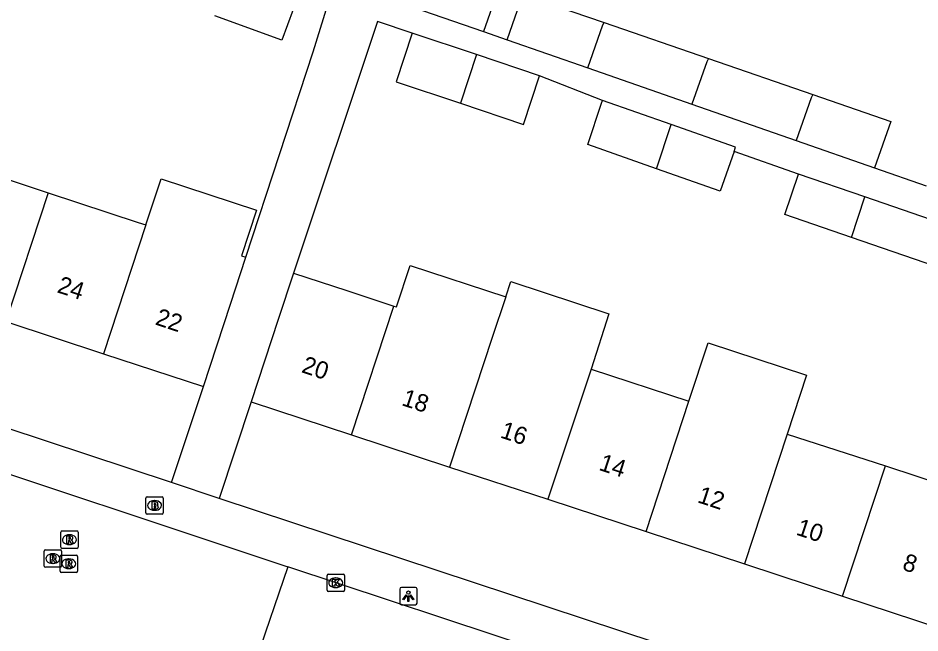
# Model space of a CAD drawing. Extents: x 163686 to 164493, y 382719 to 383870.
# Drawn here: x 164137 to 164189, y 383543.7 to 383579.1 of the extents above; entities that cross this region are included whole.
import ezdxf

# ---------------------------------------------------------------- set-up
doc = ezdxf.new("R2010")
doc.units = 0
for name, color, linetype in [('IMGEO_Brandkraan', 7, 'Continuous'), ('IMGEO_Kolk', 7, 'Continuous'), ('IMGEO_Lichtpunt', 7, 'Continuous'), ('IMGEO_Pand', 7, 'Continuous'), ('IMGEO_Pand_nummerreeks', 7, 'Continuous'), ('IMGEO_Rijbaan_lokaal_open', 7, 'Continuous'), ('IMGEO_Rioolput', 7, 'Continuous'), ('IMGEO_Voetpad_open', 7, 'Continuous')]:
    doc.layers.add(name, color=color, linetype=linetype)

msp = doc.modelspace()

# ---------------------------------------------------------------- linework, layer by layer
at = {"layer": 'IMGEO_Brandkraan'}
for p, q in [((164144.461, 383551.524), (164145.313, 383551.524)), ((164144.386, 383550.598), (164144.386, 383551.45)), ((164144.874, 383551.304), (164144.899, 383551.304)), ((164145.387, 383551.45), (164145.387, 383550.598)), ((164145.313, 383550.524), (164144.461, 383550.524)), ((164144.897, 383550.744), (164144.872, 383550.744))]:
    msp.add_line(p, q, dxfattribs=at)
for points in [[(164144.461, 383551.524), (164145.313, 383551.524)], [(164144.386, 383550.598), (164144.386, 383551.45)], [(164144.734, 383551.224), (164144.734, 383550.824), (164144.947, 383550.824)], [(164144.965, 383551.224), (164144.734, 383551.224)], [(164144.913, 383551.143), (164144.859, 383551.143), (164144.859, 383551.067)], [(164144.859, 383551.067), (164144.912, 383551.067)], [(164144.921, 383550.991), (164144.859, 383550.991), (164144.859, 383550.91)], [(164145.387, 383551.45), (164145.387, 383550.598)], [(164145.313, 383550.524), (164144.461, 383550.524)], [(164144.859, 383550.91), (164144.921, 383550.91)]]:
    msp.add_lwpolyline(points, dxfattribs=at)
for centre, radius, start, end in [((164144.463, 383551.448), 0.0765, 91.552, 178.448), ((164144.463, 383551.448), 0.0765, 91.552, 178.448), ((164145.311, 383551.448), 0.0765, 1.552, 88.448), ((164145.311, 383551.448), 0.0765, 1.552, 88.448), ((164144.914, 383551.105), 0.0379, 267.8285, 90.9355), ((164144.922, 383550.95), 0.0404, 269.8759, 90.5077), ((164144.969, 383551.079), 0.145, 59.4692, 91.5367), ((164144.994, 383551.126), 0.0922, 285.5137, 58.1501), ((164144.999, 383550.934), 0.105, 301.3115, 78.989), ((164144.463, 383550.6), 0.0765, 181.552, 268.448), ((164144.463, 383550.6), 0.0765, 181.552, 268.448), ((164144.953, 383551.075), 0.251, 268.6676, 293.5347), ((164145.311, 383550.6), 0.0765, 271.552, 358.448), ((164145.311, 383550.6), 0.0765, 271.552, 358.448)]:
    msp.add_arc(centre, radius, start, end, dxfattribs=at)
for centre, major_axis, ratio, start_param, end_param in [((164144.873, 383551.024), (-0.387, 0.002), 0.722429, 4.712389, 7.853982), ((164144.898, 383551.024), (-0.39, 0.002), 0.717154, 1.570796, 4.712389)]:
    msp.add_ellipse(centre, major_axis=major_axis, ratio=ratio, start_param=start_param, end_param=end_param, dxfattribs=at)
at = {"layer": 'IMGEO_Kolk'}
for p, q in [((164154.822, 383546.144), (164154.822, 383546.996)), ((164154.897, 383547.07), (164155.749, 383547.07)), ((164155.31, 383546.85), (164155.335, 383546.85)), ((164155.823, 383546.996), (164155.823, 383546.144)), ((164155.749, 383546.07), (164154.897, 383546.07)), ((164155.333, 383546.29), (164155.308, 383546.29))]:
    msp.add_line(p, q, dxfattribs=at)
for points in [[(164154.822, 383546.144), (164154.822, 383546.996)], [(164154.897, 383547.07), (164155.749, 383547.07)], [(164155.823, 383546.996), (164155.823, 383546.144)], [(164155.143, 383546.77), (164155.266, 383546.77), (164155.266, 383546.619), (164155.396, 383546.77), (164155.56, 383546.77), (164155.414, 383546.619), (164155.567, 383546.37), (164155.415, 383546.37), (164155.33, 383546.534), (164155.266, 383546.467), (164155.266, 383546.37), (164155.143, 383546.37), (164155.143, 383546.77)], [(164155.749, 383546.07), (164154.897, 383546.07)]]:
    msp.add_lwpolyline(points, dxfattribs=at)
for centre, start, end in [((164154.899, 383546.994), 91.552, 178.448), ((164154.899, 383546.994), 91.552, 178.448), ((164155.747, 383546.994), 1.552, 88.448), ((164155.747, 383546.994), 1.552, 88.448), ((164154.899, 383546.146), 181.552, 268.448), ((164154.899, 383546.146), 181.552, 268.448), ((164155.747, 383546.146), 271.552, 358.448), ((164155.747, 383546.146), 271.552, 358.448)]:
    msp.add_arc(centre, 0.0765, start, end, dxfattribs=at)
for centre, major_axis, ratio, start_param, end_param in [((164155.309, 383546.57), (-0.387, 0.002), 0.722429, 4.712389, 7.853982), ((164155.334, 383546.57), (-0.39, 0.002), 0.717154, 1.570796, 4.712389)]:
    msp.add_ellipse(centre, major_axis=major_axis, ratio=ratio, start_param=start_param, end_param=end_param, dxfattribs=at)
at = {"layer": 'IMGEO_Lichtpunt'}
for p, q in [((164159.914, 383546.299), (164159.106, 383546.299)), ((164159.914, 383546.299), (164159.106, 383546.299)), ((164159.012, 383546.204), (164159.012, 383545.397)), ((164159.012, 383546.204), (164159.012, 383545.397)), ((164160.008, 383545.397), (164160.008, 383546.204)), ((164160.008, 383545.397), (164160.008, 383546.204)), ((164159.106, 383545.303), (164159.914, 383545.303)), ((164159.106, 383545.303), (164159.914, 383545.303))]:
    msp.add_line(p, q, dxfattribs=at)
for points in [[(164159.386, 383545.868), (164159.425, 383545.84), (164159.237, 383545.578), (164159.199, 383545.605), (164159.386, 383545.868)], [(164159.488, 383545.82), (164159.535, 383545.82), (164159.535, 383545.498), (164159.488, 383545.498), (164159.488, 383545.82)], [(164159.598, 383545.84), (164159.636, 383545.867), (164159.823, 383545.605), (164159.784, 383545.577), (164159.598, 383545.84)]]:
    msp.add_lwpolyline(points, dxfattribs=at)
msp.add_circle((164159.511, 383546.002), 0.0994, dxfattribs=at)
for centre, start, end in [((164159.106, 383546.204), 90, 180), ((164159.106, 383546.204), 90, 180), ((164159.914, 383546.204), 0, 90), ((164159.914, 383546.204), 0, 90), ((164159.106, 383545.397), 180, 270), ((164159.106, 383545.397), 180, 270), ((164159.914, 383545.397), 270, 0), ((164159.914, 383545.397), 270, 360)]:
    msp.add_arc(centre, 0.0946, start, end, dxfattribs=at)
at = {"layer": 'IMGEO_Pand'}
for points in [[(164158.391, 383583.144), (164157.427, 383580.573), (164163.839, 383578.338)], [(164158.391, 383583.144), (164164.778, 383580.939), (164164.687, 383580.757), (164163.839, 383578.338)], [(164153.193, 383580.505), (164152.216, 383577.835), (164148.351, 383579.249)], [(164165.195, 383577.865), (164166.111, 383580.479), (164170.792, 383578.862)], [(164169.852, 383576.242), (164170.724, 383578.727), (164170.792, 383578.862)], [(164170.792, 383578.862), (164176.805, 383576.786)], [(164159.738, 383578.241), (164158.801, 383575.444), (164162.505, 383574.204)], [(164163.426, 383577.007), (164159.738, 383578.241)], [(164165.195, 383577.865), (164169.852, 383576.242)], [(164163.426, 383577.007), (164162.505, 383574.204)], [(164167.074, 383575.786), (164163.426, 383577.007)], [(164176.805, 383576.786), (164176.709, 383576.595), (164175.853, 383574.152)], [(164176.805, 383576.786), (164182.819, 383574.71)], [(164169.852, 383576.242), (164175.853, 383574.152)], [(164162.505, 383574.204), (164166.138, 383572.989), (164167.074, 383575.786)], [(164173.809, 383570.434), (164169.856, 383571.824), (164170.643, 383574.207), (164170.697, 383574.37)], [(164174.646, 383572.982), (164170.697, 383574.37)], [(164182.819, 383574.71), (164182.723, 383574.519), (164181.86, 383572.058)], [(164182.819, 383574.71), (164187.308, 383573.16), (164186.37, 383570.486)], [(164175.853, 383574.152), (164181.86, 383572.058)], [(164173.809, 383570.434), (164174.646, 383572.982)], [(164178.275, 383571.429), (164178.361, 383571.675), (164174.646, 383572.982)], [(164181.86, 383572.058), (164186.37, 383570.486)], [(164178.275, 383571.429), (164177.472, 383569.146), (164173.809, 383570.434)], [(164133.127, 383570.905), (164138.758, 383569.047)], [(164144.389, 383567.189), (164145.261, 383569.844), (164150.75, 383568.041), (164149.89, 383565.421), (164150.147, 383565.338)], [(164185.051, 383566.474), (164181.202, 383567.798), (164181.993, 383570.122)], [(164185.817, 383568.806), (164181.993, 383570.122)], [(164138.758, 383569.047), (164136.318, 383561.621)], [(164138.758, 383569.047), (164143.934, 383567.339), (164144.389, 383567.189)], [(164185.051, 383566.474), (164185.817, 383568.806)], [(164191.265, 383566.932), (164185.817, 383568.806)], [(164144.389, 383567.189), (164141.951, 383559.771)], [(164191.265, 383566.932), (164190.466, 383564.611), (164185.051, 383566.474)], [(164147.698, 383557.883), (164149.259, 383562.634), (164150.147, 383565.338)], [(164158.666, 383562.516), (164158.821, 383562.465), (164159.608, 383564.861), (164165.12, 383563.05)], [(164152.89, 383564.413), (164152.014, 383561.745), (164150.454, 383556.994)], [(164152.89, 383564.413), (164155.96, 383563.405), (164158.666, 383562.516)], [(164165.12, 383563.05), (164165.409, 383563.93), (164171.062, 383562.073), (164170.035, 383558.878)], [(164165.12, 383563.05), (164164.345, 383560.714), (164161.889, 383553.238)], [(164156.229, 383555.097), (164158.666, 383562.516)], [(164136.318, 383561.621), (164141.951, 383559.771)], [(164175.677, 383557.026), (164176.79, 383560.39), (164182.443, 383558.533), (164181.328, 383555.139)], [(164141.951, 383559.771), (164147.698, 383557.883)], [(164170.035, 383558.878), (164167.55, 383551.378)], [(164170.035, 383558.878), (164175.677, 383557.026)], [(164150.454, 383556.994), (164156.229, 383555.097)], [(164173.21, 383549.519), (164175.677, 383557.026)], [(164181.328, 383555.139), (164178.871, 383547.659)], [(164181.328, 383555.139), (164186.998, 383553.309)], [(164156.229, 383555.097), (164161.889, 383553.238)], [(164161.889, 383553.238), (164167.55, 383551.378)], [(164184.531, 383545.8), (164186.998, 383553.309)], [(164186.998, 383553.309), (164192.358, 383551.55), (164192.659, 383551.451)], [(164167.55, 383551.378), (164173.21, 383549.519)], [(164173.21, 383549.519), (164178.871, 383547.659)], [(164178.871, 383547.659), (164184.531, 383545.8)], [(164184.531, 383545.8), (164190.192, 383543.94)]]:
    msp.add_lwpolyline(points, dxfattribs=at)
at = {"layer": 'IMGEO_Rijbaan_lokaal_open'}
for points in [[(164130.984, 383554.667), (164152.572, 383547.489)], [(164152.572, 383547.489), (164150.736, 383542.149)], [(164197.112, 383532.728), (164152.572, 383547.489)]]:
    msp.add_lwpolyline(points, dxfattribs=at)
at = {"layer": 'IMGEO_Rioolput'}
for p, q in [((164139.476, 383548.626), (164139.476, 383549.478)), ((164139.551, 383549.552), (164140.403, 383549.552)), ((164140.477, 383549.478), (164140.477, 383548.626)), ((164139.964, 383549.332), (164139.989, 383549.332)), ((164138.527, 383547.534), (164138.527, 383548.386)), ((164138.602, 383548.46), (164139.454, 383548.46)), ((164139.528, 383548.386), (164139.528, 383547.534)), ((164140.403, 383548.552), (164139.551, 383548.552)), ((164139.987, 383548.772), (164139.962, 383548.772)), ((164139.015, 383548.24), (164139.04, 383548.24)), ((164139.438, 383547.238), (164139.438, 383548.09)), ((164139.513, 383548.164), (164140.365, 383548.164)), ((164139.926, 383547.944), (164139.951, 383547.944)), ((164140.439, 383548.09), (164140.439, 383547.238)), ((164139.454, 383547.46), (164138.602, 383547.46)), ((164139.038, 383547.68), (164139.013, 383547.68)), ((164139.949, 383547.384), (164139.924, 383547.384)), ((164140.365, 383547.164), (164139.513, 383547.164))]:
    msp.add_line(p, q, dxfattribs=at)
for points in [[(164139.476, 383548.626), (164139.476, 383549.478)], [(164139.551, 383549.552), (164140.403, 383549.552)], [(164140.477, 383549.478), (164140.477, 383548.626)], [(164140.065, 383549.25), (164139.813, 383549.252), (164139.813, 383548.852)], [(164139.813, 383548.852), (164139.937, 383548.852), (164139.937, 383549.014), (164139.948, 383549.014)], [(164139.991, 383549.171), (164139.937, 383549.171), (164139.937, 383549.09)], [(164139.937, 383549.09), (164139.989, 383549.09)], [(164139.995, 383548.985), (164140.066, 383548.852), (164140.206, 383548.852), (164140.141, 383548.978)], [(164138.527, 383547.534), (164138.527, 383548.386)], [(164138.602, 383548.46), (164139.454, 383548.46)], [(164139.528, 383548.386), (164139.528, 383547.534)], [(164140.403, 383548.552), (164139.551, 383548.552)], [(164139.116, 383548.158), (164138.864, 383548.16), (164138.864, 383547.76)], [(164138.864, 383547.76), (164138.988, 383547.76), (164138.988, 383547.922), (164138.999, 383547.922)], [(164139.042, 383548.079), (164138.988, 383548.079), (164138.988, 383547.998)], [(164138.988, 383547.998), (164139.04, 383547.998)], [(164139.046, 383547.893), (164139.117, 383547.76), (164139.257, 383547.76), (164139.192, 383547.886)], [(164139.438, 383547.238), (164139.438, 383548.09)], [(164139.513, 383548.164), (164140.365, 383548.164)], [(164140.027, 383547.862), (164139.775, 383547.864), (164139.775, 383547.464)], [(164140.439, 383548.09), (164140.439, 383547.238)], [(164139.454, 383547.46), (164138.602, 383547.46)], [(164139.775, 383547.464), (164139.899, 383547.464), (164139.899, 383547.626), (164139.91, 383547.626)], [(164139.953, 383547.783), (164139.899, 383547.783), (164139.899, 383547.702)], [(164139.899, 383547.702), (164139.951, 383547.702)], [(164139.957, 383547.597), (164140.028, 383547.464), (164140.168, 383547.464), (164140.103, 383547.59)], [(164140.365, 383547.164), (164139.513, 383547.164)]]:
    msp.add_lwpolyline(points, dxfattribs=at)
for centre, radius, start, end in [((164139.553, 383549.476), 0.0765, 91.552, 178.448), ((164139.553, 383549.476), 0.0765, 91.552, 178.448), ((164140.401, 383549.476), 0.0765, 1.552, 88.448), ((164140.401, 383549.476), 0.0765, 1.552, 88.448), ((164139.947, 383548.961), 0.0533, 26.0293, 88.6989), ((164139.973, 383549.279), 0.19, 274.7715, 282.9687), ((164139.997, 383549.075), 0.0964, 77.0061, 93.1865), ((164140.011, 383549.132), 0.0378, 276.6634, 79.6772), ((164140.064, 383549.14), 0.109, 350.3612, 89.416), ((164140.062, 383549.14), 0.112, 277.5842, 350.9817), ((164140.046, 383548.925), 0.108, 29.5134, 73.7905), ((164138.604, 383548.384), 0.0765, 91.552, 178.448), ((164138.604, 383548.384), 0.0765, 91.552, 178.448), ((164139.452, 383548.384), 0.0765, 1.552, 88.448), ((164139.452, 383548.384), 0.0765, 1.552, 88.448), ((164139.553, 383548.628), 0.0765, 181.552, 268.448), ((164139.553, 383548.628), 0.0765, 181.552, 268.448), ((164140.401, 383548.628), 0.0765, 271.552, 358.448), ((164140.401, 383548.628), 0.0765, 271.552, 358.448), ((164138.998, 383547.869), 0.0533, 26.0293, 88.6989), ((164139.024, 383548.187), 0.19, 274.7715, 282.9687), ((164139.048, 383547.983), 0.0964, 77.0061, 93.1865), ((164139.062, 383548.04), 0.0378, 276.6634, 79.6772), ((164139.115, 383548.048), 0.109, 350.3612, 89.416), ((164139.113, 383548.048), 0.112, 277.5842, 350.9817), ((164139.097, 383547.833), 0.108, 29.5134, 73.7905), ((164139.515, 383548.088), 0.0765, 91.552, 178.448), ((164139.515, 383548.088), 0.0765, 91.552, 178.448), ((164140.026, 383547.752), 0.109, 350.3612, 89.416), ((164140.363, 383548.088), 0.0765, 1.552, 88.448), ((164140.363, 383548.088), 0.0765, 1.552, 88.448), ((164138.604, 383547.536), 0.0765, 181.552, 268.448), ((164138.604, 383547.536), 0.0765, 181.552, 268.448), ((164139.452, 383547.536), 0.0765, 271.552, 358.448), ((164139.452, 383547.536), 0.0765, 271.552, 358.448), ((164139.909, 383547.573), 0.0533, 26.0293, 88.6989), ((164139.935, 383547.891), 0.19, 274.7715, 282.9687), ((164139.959, 383547.687), 0.0964, 77.0061, 93.1865), ((164139.973, 383547.744), 0.0378, 276.6634, 79.6772), ((164140.024, 383547.752), 0.112, 277.5842, 350.9817), ((164140.008, 383547.537), 0.108, 29.5134, 73.7905), ((164139.515, 383547.24), 0.0765, 181.552, 268.448), ((164139.515, 383547.24), 0.0765, 181.552, 268.448), ((164140.363, 383547.24), 0.0765, 271.552, 358.448), ((164140.363, 383547.24), 0.0765, 271.552, 358.448)]:
    msp.add_arc(centre, radius, start, end, dxfattribs=at)
for centre, major_axis, ratio, start_param, end_param in [((164139.963, 383549.052), (-0.387, 0.002), 0.722429, 4.712389, 7.853982), ((164139.988, 383549.052), (-0.39, 0.002), 0.717154, 1.570796, 4.712389), ((164139.014, 383547.96), (-0.387, 0.002), 0.722429, 4.712389, 7.853982), ((164139.039, 383547.96), (-0.39, 0.002), 0.717154, 1.570796, 4.712389), ((164139.925, 383547.664), (-0.387, 0.002), 0.722429, 4.712389, 7.853982), ((164139.95, 383547.664), (-0.39, 0.002), 0.717154, 1.570796, 4.712389)]:
    msp.add_ellipse(centre, major_axis=major_axis, ratio=ratio, start_param=start_param, end_param=end_param, dxfattribs=at)
at = {"layer": 'IMGEO_Voetpad_open'}
for points in [[(164150.147, 383565.338), (164154.028, 383577.172), (164154.868, 383579.892), (164153.193, 383580.505)], [(164159.738, 383578.241), (164157.726, 383578.914), (164152.89, 383564.413)], [(164163.839, 383578.338), (164165.195, 383577.865)], [(164170.697, 383574.37), (164167.074, 383575.786)], [(164181.993, 383570.122), (164178.275, 383571.429)], [(164145.867, 383552.341), (164121.787, 383560.298), (164089.357, 383571.095)], [(164186.37, 383570.486), (164189.349, 383569.448)], [(164145.867, 383552.341), (164147.698, 383557.883)], [(164150.454, 383556.994), (164148.616, 383551.433)], [(164148.616, 383551.433), (164145.867, 383552.341)], [(164203.22, 383533.389), (164148.616, 383551.433)]]:
    msp.add_lwpolyline(points, dxfattribs=at)

# ---------------------------------------------------------------- texts
at = {"layer": 'IMGEO_Pand_nummerreeks'}
for s, rotation, p in [('24', 341.8143, (164139.216, 383563.322)), ('22', 341.8143, (164144.868, 383561.465)), ('20', 341.8143, (164153.299, 383558.712)), ('18', 341.8146, (164159.069, 383556.817)), ('16', 341.8146, (164164.749, 383554.951)), ('14', 341.8146, (164170.432, 383553.084)), ('12', 341.8146, (164176.112, 383551.219)), ('10', 341.8143, (164181.799, 383549.35)), ('8', 341.8143, (164187.92, 383547.339))]:
    msp.add_text(s, height=1, rotation=rotation, dxfattribs=at).set_placement(p)

doc.saveas('drawing.dxf')
